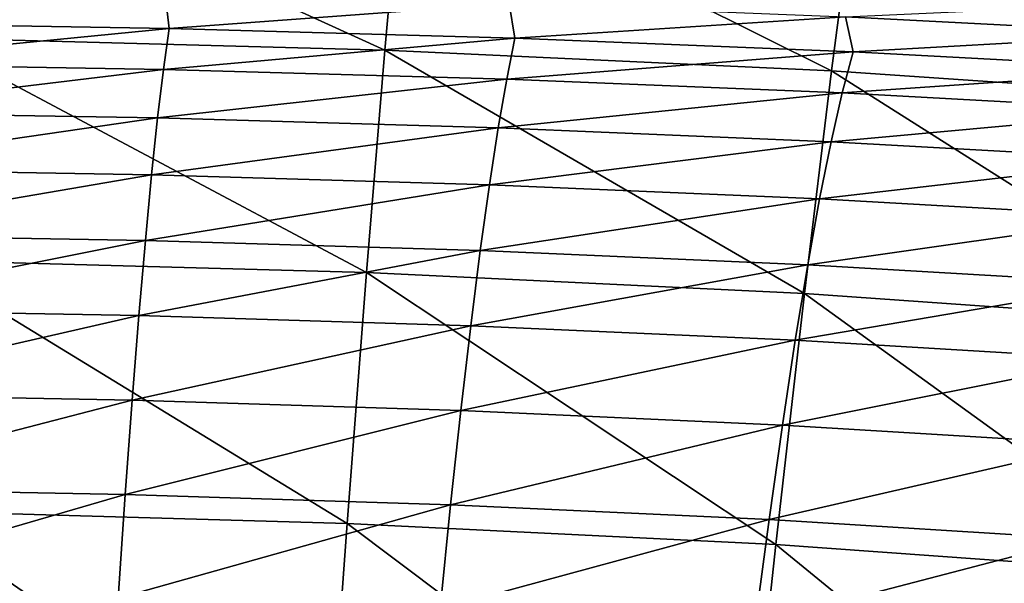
# Model space of a CAD drawing. Header units: millimetres. Extents: x -300 to 300, y -500 to 500.
# Tile 887 of 988: x 15 to 41, y 467 to 482. Entities that reach past the tile are written whole.
import ezdxf

# ---------------------------------------------------------------- set-up
doc = ezdxf.new("R2010")
doc.units = ezdxf.units.MM
doc.header["$LTSCALE"] = 81.481481
doc.layers.add('19', color=7, linetype='CONTINUOUS')
doc.layers.add('21', color=7, linetype='CONTINUOUS')

msp = doc.modelspace()

# ---------------------------------------------------------------- linework, layer by layer
at = {"layer": '19', "color": 7, "linetype": 'CONTINUOUS'}
for points in [[(24.447, 481.277, 36.297), (12.623, 486.667, 31.938), (12.391, 481.6, 36.314), (24.447, 481.277, 36.297)], [(24.9, 486.348, 31.922), (12.623, 486.667, 31.938), (24.447, 481.277, 36.297), (24.9, 486.348, 31.922)], [(36.172, 480.73, 36.269), (24.9, 486.348, 31.922), (24.447, 481.277, 36.297), (36.172, 480.73, 36.269)], [(36.836, 485.808, 31.897), (24.9, 486.348, 31.922), (36.172, 480.73, 36.269), (36.836, 485.808, 31.897)], [(47.568, 479.952, 36.23), (36.836, 485.808, 31.897), (36.172, 480.73, 36.269), (47.568, 479.952, 36.23)], [(48.435, 485.04, 31.862), (36.836, 485.808, 31.897), (47.568, 479.952, 36.23), (48.435, 485.04, 31.862)], [(23.966, 475.438, 40.383), (12.391, 481.6, 36.314), (12.146, 475.765, 40.402), (23.966, 475.438, 40.383)], [(24.447, 481.277, 36.297), (12.391, 481.6, 36.314), (23.966, 475.438, 40.383), (24.447, 481.277, 36.297)], [(35.464, 474.885, 40.352), (24.447, 481.277, 36.297), (23.966, 475.438, 40.383), (35.464, 474.885, 40.352)], [(36.172, 480.73, 36.269), (24.447, 481.277, 36.297), (35.464, 474.885, 40.352), (36.172, 480.73, 36.269)], [(46.645, 474.101, 40.31), (36.172, 480.73, 36.269), (35.464, 474.885, 40.352), (46.645, 474.101, 40.31)], [(47.568, 479.952, 36.23), (36.172, 480.73, 36.269), (46.645, 474.101, 40.31), (47.568, 479.952, 36.23)], [(23.457, 468.85, 44.19), (12.146, 475.765, 40.402), (11.886, 469.179, 44.21), (23.457, 468.85, 44.19)], [(23.966, 475.438, 40.383), (12.146, 475.765, 40.402), (23.457, 468.85, 44.19), (23.966, 475.438, 40.383)], [(34.715, 468.293, 44.158), (23.966, 475.438, 40.383), (23.457, 468.85, 44.19), (34.715, 468.293, 44.158)], [(35.464, 474.885, 40.352), (23.966, 475.438, 40.383), (34.715, 468.293, 44.158), (35.464, 474.885, 40.352)], [(45.666, 467.505, 44.113), (35.464, 474.885, 40.352), (34.715, 468.293, 44.158), (45.666, 467.505, 44.113)], [(46.645, 474.101, 40.31), (35.464, 474.885, 40.352), (45.666, 467.505, 44.113), (46.645, 474.101, 40.31)], [(22.921, 461.532, 47.729), (11.886, 469.179, 44.21), (11.613, 461.863, 47.75), (22.921, 461.532, 47.729)], [(23.457, 468.85, 44.19), (11.886, 469.179, 44.21), (22.921, 461.532, 47.729), (23.457, 468.85, 44.19)], [(33.927, 460.974, 47.695), (23.457, 468.85, 44.19), (22.921, 461.532, 47.729), (33.927, 460.974, 47.695)], [(34.715, 468.293, 44.158), (23.457, 468.85, 44.19), (33.927, 460.974, 47.695), (34.715, 468.293, 44.158)], [(44.635, 460.184, 47.648), (34.715, 468.293, 44.158), (33.927, 460.974, 47.695), (44.635, 460.184, 47.648)], [(45.666, 467.505, 44.113), (34.715, 468.293, 44.158), (44.635, 460.184, 47.648), (45.666, 467.505, 44.113)]]:
    msp.add_3dface(points, dxfattribs=at)
at = {"layer": '21', "color": 7, "linetype": 'CONTINUOUS'}
for points in [[(18.68, 482.745, 12.055), (9.496, 481.997, 13.868), (9.443, 482.889, 12.08), (18.68, 482.745, 12.055)], [(18.783, 481.847, 13.844), (9.496, 481.997, 13.868), (18.68, 482.745, 12.055), (18.783, 481.847, 13.844)], [(27.711, 482.5, 12.014), (18.783, 481.847, 13.844), (18.68, 482.745, 12.055), (27.711, 482.5, 12.014)], [(27.862, 481.594, 13.803), (18.783, 481.847, 13.844), (27.711, 482.5, 12.014), (27.862, 481.594, 13.803)], [(36.539, 482.154, 11.958), (27.862, 481.594, 13.803), (27.711, 482.5, 12.014), (36.539, 482.154, 11.958)], [(45.164, 481.702, 11.888), (36.539, 482.154, 11.958), (43.651, 482.474, 10.258), (45.164, 481.702, 11.888)], [(36.737, 481.234, 13.748), (27.862, 481.594, 13.803), (36.539, 482.154, 11.958), (36.737, 481.234, 13.748)], [(45.164, 481.702, 11.888), (36.737, 481.234, 13.748), (36.539, 482.154, 11.958), (45.164, 481.702, 11.888)], [(18.783, 481.847, 13.844), (9.42, 480.922, 15.646), (9.496, 481.997, 13.868), (18.783, 481.847, 13.844)], [(18.635, 480.771, 15.623), (9.42, 480.922, 15.646), (18.783, 481.847, 13.844), (18.635, 480.771, 15.623)], [(27.862, 481.594, 13.803), (18.635, 480.771, 15.623), (18.783, 481.847, 13.844), (27.862, 481.594, 13.803)], [(27.646, 480.515, 15.585), (18.635, 480.771, 15.623), (27.862, 481.594, 13.803), (27.646, 480.515, 15.585)], [(36.737, 481.234, 13.748), (27.646, 480.515, 15.585), (27.862, 481.594, 13.803), (36.737, 481.234, 13.748)], [(45.407, 480.766, 13.679), (36.737, 481.234, 13.748), (45.164, 481.702, 11.888), (45.407, 480.766, 13.679)], [(36.455, 480.153, 15.533), (27.646, 480.515, 15.585), (36.737, 481.234, 13.748), (36.455, 480.153, 15.533)], [(45.407, 480.766, 13.679), (36.455, 480.153, 15.533), (36.737, 481.234, 13.748), (45.407, 480.766, 13.679)], [(18.635, 480.771, 15.623), (9.342, 479.648, 17.428), (9.42, 480.922, 15.646), (18.635, 480.771, 15.623)], [(18.482, 479.495, 17.406), (9.342, 479.648, 17.428), (18.635, 480.771, 15.623), (18.482, 479.495, 17.406)], [(27.646, 480.515, 15.585), (18.482, 479.495, 17.406), (18.635, 480.771, 15.623), (27.646, 480.515, 15.585)], [(45.063, 479.68, 15.467), (36.455, 480.153, 15.533), (45.407, 480.766, 13.679), (45.063, 479.68, 15.467)], [(27.422, 479.237, 17.37), (18.482, 479.495, 17.406), (27.646, 480.515, 15.585), (27.422, 479.237, 17.37)], [(36.455, 480.153, 15.533), (27.422, 479.237, 17.37), (27.646, 480.515, 15.585), (36.455, 480.153, 15.533)], [(36.163, 478.87, 17.321), (27.422, 479.237, 17.37), (36.455, 480.153, 15.533), (36.163, 478.87, 17.321)], [(45.063, 479.68, 15.467), (36.163, 478.87, 17.321), (36.455, 480.153, 15.533), (45.063, 479.68, 15.467)], [(18.482, 479.495, 17.406), (9.261, 478.158, 19.216), (9.342, 479.648, 17.428), (18.482, 479.495, 17.406)], [(44.708, 478.392, 17.259), (36.163, 478.87, 17.321), (45.063, 479.68, 15.467), (44.708, 478.392, 17.259)], [(18.324, 478.003, 19.196), (9.261, 478.158, 19.216), (18.482, 479.495, 17.406), (18.324, 478.003, 19.196)], [(27.422, 479.237, 17.37), (18.324, 478.003, 19.196), (18.482, 479.495, 17.406), (27.422, 479.237, 17.37)], [(27.19, 477.741, 19.162), (18.324, 478.003, 19.196), (27.422, 479.237, 17.37), (27.19, 477.741, 19.162)], [(36.163, 478.87, 17.321), (27.19, 477.741, 19.162), (27.422, 479.237, 17.37), (36.163, 478.87, 17.321)], [(35.861, 477.37, 19.116), (27.19, 477.741, 19.162), (36.163, 478.87, 17.321), (35.861, 477.37, 19.116)], [(44.708, 478.392, 17.259), (35.861, 477.37, 19.116), (36.163, 478.87, 17.321), (44.708, 478.392, 17.259)], [(44.339, 476.887, 19.059), (35.861, 477.37, 19.116), (44.708, 478.392, 17.259), (44.339, 476.887, 19.059)], [(18.324, 478.003, 19.196), (9.177, 476.435, 21.014), (9.261, 478.158, 19.216), (18.324, 478.003, 19.196)], [(18.16, 476.278, 20.995), (9.177, 476.435, 21.014), (18.324, 478.003, 19.196), (18.16, 476.278, 20.995)], [(27.19, 477.741, 19.162), (18.16, 476.278, 20.995), (18.324, 478.003, 19.196), (27.19, 477.741, 19.162)], [(26.95, 476.013, 20.963), (18.16, 476.278, 20.995), (27.19, 477.741, 19.162), (26.95, 476.013, 20.963)], [(35.861, 477.37, 19.116), (26.95, 476.013, 20.963), (27.19, 477.741, 19.162), (35.861, 477.37, 19.116)], [(35.548, 475.637, 20.921), (26.95, 476.013, 20.963), (35.861, 477.37, 19.116), (35.548, 475.637, 20.921)], [(44.339, 476.887, 19.059), (35.548, 475.637, 20.921), (35.861, 477.37, 19.116), (44.339, 476.887, 19.059)], [(43.955, 475.148, 20.867), (35.548, 475.637, 20.921), (44.339, 476.887, 19.059), (43.955, 475.148, 20.867)], [(18.16, 476.278, 20.995), (9.091, 474.466, 22.818), (9.177, 476.435, 21.014), (18.16, 476.278, 20.995)], [(17.99, 474.307, 22.8), (9.091, 474.466, 22.818), (18.16, 476.278, 20.995), (17.99, 474.307, 22.8)], [(26.95, 476.013, 20.963), (17.99, 474.307, 22.8), (18.16, 476.278, 20.995), (26.95, 476.013, 20.963)], [(26.7, 474.039, 22.771), (17.99, 474.307, 22.8), (26.95, 476.013, 20.963), (26.7, 474.039, 22.771)], [(35.548, 475.637, 20.921), (26.7, 474.039, 22.771), (26.95, 476.013, 20.963), (35.548, 475.637, 20.921)], [(35.222, 473.658, 22.73), (26.7, 474.039, 22.771), (35.548, 475.637, 20.921), (35.222, 473.658, 22.73)], [(43.955, 475.148, 20.867), (35.222, 473.658, 22.73), (35.548, 475.637, 20.921), (43.955, 475.148, 20.867)], [(43.557, 473.164, 22.68), (35.222, 473.658, 22.73), (43.955, 475.148, 20.867), (43.557, 473.164, 22.68)], [(17.99, 474.307, 22.8), (9.001, 472.247, 24.621), (9.091, 474.466, 22.818), (17.99, 474.307, 22.8)], [(17.814, 472.086, 24.604), (9.001, 472.247, 24.621), (17.99, 474.307, 22.8), (17.814, 472.086, 24.604)], [(26.7, 474.039, 22.771), (17.814, 472.086, 24.604), (17.99, 474.307, 22.8), (26.7, 474.039, 22.771)], [(26.442, 471.814, 24.576), (17.814, 472.086, 24.604), (26.7, 474.039, 22.771), (26.442, 471.814, 24.576)], [(35.222, 473.658, 22.73), (26.442, 471.814, 24.576), (26.7, 474.039, 22.771), (35.222, 473.658, 22.73)], [(34.884, 471.429, 24.538), (26.442, 471.814, 24.576), (35.222, 473.658, 22.73), (34.884, 471.429, 24.538)], [(43.557, 473.164, 22.68), (34.884, 471.429, 24.538), (35.222, 473.658, 22.73), (43.557, 473.164, 22.68)], [(43.143, 470.929, 24.491), (34.884, 471.429, 24.538), (43.557, 473.164, 22.68), (43.143, 470.929, 24.491)], [(17.814, 472.086, 24.604), (8.908, 469.774, 26.416), (9.001, 472.247, 24.621), (17.814, 472.086, 24.604)], [(17.633, 469.611, 26.4), (8.908, 469.774, 26.416), (17.814, 472.086, 24.604), (17.633, 469.611, 26.4)], [(26.442, 471.814, 24.576), (17.633, 469.611, 26.4), (17.814, 472.086, 24.604), (26.442, 471.814, 24.576)], [(26.174, 469.336, 26.374), (17.633, 469.611, 26.4), (26.442, 471.814, 24.576), (26.174, 469.336, 26.374)], [(34.884, 471.429, 24.538), (26.174, 469.336, 26.374), (26.442, 471.814, 24.576), (34.884, 471.429, 24.538)], [(34.534, 468.947, 26.337), (26.174, 469.336, 26.374), (34.884, 471.429, 24.538), (34.534, 468.947, 26.337)], [(43.143, 470.929, 24.491), (34.534, 468.947, 26.337), (34.884, 471.429, 24.538), (43.143, 470.929, 24.491)], [(42.714, 468.442, 26.292), (34.534, 468.947, 26.337), (43.143, 470.929, 24.491), (42.714, 468.442, 26.292)], [(17.633, 469.611, 26.4), (8.813, 467.047, 28.195), (8.908, 469.774, 26.416), (17.633, 469.611, 26.4)], [(17.444, 466.882, 28.18), (8.813, 467.047, 28.195), (17.633, 469.611, 26.4), (17.444, 466.882, 28.18)], [(26.174, 469.336, 26.374), (17.444, 466.882, 28.18), (17.633, 469.611, 26.4), (26.174, 469.336, 26.374)], [(25.897, 466.604, 28.155), (17.444, 466.882, 28.18), (26.174, 469.336, 26.374), (25.897, 466.604, 28.155)], [(34.534, 468.947, 26.337), (25.897, 466.604, 28.155), (26.174, 469.336, 26.374), (34.534, 468.947, 26.337)], [(34.171, 466.211, 28.12), (25.897, 466.604, 28.155), (34.534, 468.947, 26.337), (34.171, 466.211, 28.12)], [(42.714, 468.442, 26.292), (34.171, 466.211, 28.12), (34.534, 468.947, 26.337), (42.714, 468.442, 26.292)], [(42.269, 465.7, 28.077), (34.171, 466.211, 28.12), (42.714, 468.442, 26.292), (42.269, 465.7, 28.077)]]:
    msp.add_3dface(points, dxfattribs=at)

doc.saveas('drawing.dxf')
